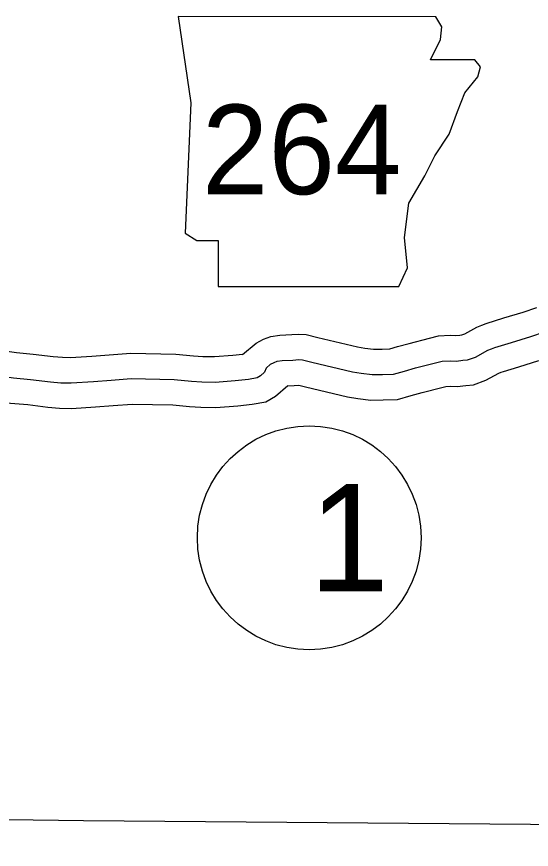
# Model space of a CAD drawing. Extents: x 31699 to 244310, y -8841 to 11474.
# Drawn here: x 133092.1 to 133294.6, y -703.2 to -376 of the extents above; entities that cross this region are included whole.
import ezdxf

# ---------------------------------------------------------------- set-up
doc = ezdxf.new("R2010")
doc.units = 0
for name, color, linetype in [('B_Logo', 7, 'Continuous'), ('G-ANNO-TEXT', 7, 'Continuous'), ('R_Border Notes', 7, 'Continuous'), ('R_Logo', 7, 'Continuous'), ('R_XS_EARTHWORK_STAGE2', 7, 'Continuous')]:
    doc.layers.add(name, color=color, linetype=linetype)

msp = doc.modelspace()

# ---------------------------------------------------------------- linework, layer by layer
at = {"layer": 'B_Logo'}
for points in [[(133190.25, -514.06), (133192.06, -512.56), (133193.39, -511.82), (133194.58, -511.41), (133196.65, -511.06), (133200.84, -510.9), (133203.18, -510.75), (133204.58, -510.81), (133208.25, -511.78), (133224.26, -515.54), (133227.73, -516.12), (133231.99, -516.63), (133236.12, -516.6), (133240.45, -516.43), (133244.65, -515.27), (133249.1, -514.04), (133256.95, -511.98), (133259.48, -511.36), (133262.68, -511.2), (133265.14, -511.32), (133267.67, -511.03), (133269.54, -510.82), (133272.6, -509.73), (133277.44, -507.09), (133278.91, -506.48), (133280.23, -505.94), (133286.75, -503.96), (133294.47, -501.63), (133299.79, -499.86)], [(133190.25, -514.06), (133189.68, -515.72), (133188.09, -517.13), (133186.7, -517.94), (133183.3, -518.5), (133178.17, -519.14), (133170.18, -519.73), (133165.05, -519.63), (133160.99, -519.39), (133154.12, -518.7), (133137.26, -518.35), (133129.27, -518.94), (133122.41, -519.53), (133113.55, -520.06), (133109.55, -519.95), (133105.49, -519.58), (133097.55, -518.63), (133090.89, -518.01), (133087.42, -517.5), (133077.89, -516.9), (132943.75, -514.83), (132769.98, -513.5), (132713.35, -510.88)]]:
    msp.add_lwpolyline(points, dxfattribs=at)
at = {"layer": 'G-ANNO-TEXT'}
msp.add_lwpolyline([(133155.65, -375.97), (133160.73, -409.8), (133158.47, -461.12), (133162.98, -463.94), (133171.44, -463.94), (133171.44, -481.99), (133242.5, -481.99), (133245.88, -474.66), (133244.75, -462.81), (133246.44, -449.28), (133252.65, -438.56), (133256.59, -430.67), (133262.23, -422.21), (133265.62, -413.19), (133268.44, -405.86), (133273.51, -399.65), (133274.64, -395.71), (133272.38, -392.89), (133254.9, -392.89), (133258.85, -384.99), (133259.41, -379.92), (133257.07, -376.02)], close=True, dxfattribs=at)
at = {"layer": 'R_Border Notes'}
msp.add_circle((133207.23, -580.76), 44, dxfattribs=at)
at = {"layer": 'R_Logo'}
msp.add_lwpolyline([(132767.29, -686.82), (132940.61, -689.48), (133118.45, -691.85), (133294.29, -693.29), (133468.61, -697.35), (133643.81, -703.21), (133774.2, -700.39)], dxfattribs=at)
at = {"layer": 'R_XS_EARTHWORK_STAGE2'}
for points in [[(133181.03, -508.71), (133186.38, -504.28), (133189.29, -502.65), (133192.12, -501.69), (133195.62, -501.09), (133200.33, -500.91), (133203.06, -500.74), (133206.08, -500.86), (133210.67, -502.08), (133226.22, -505.73), (133229.14, -506.22), (133232.55, -506.62), (133235.9, -506.6), (133238.91, -506.48), (133241.97, -505.63), (133246.5, -504.38), (133254.49, -502.28), (133258.03, -501.42), (133262.67, -501.19), (133264.82, -501.29), (133266.54, -501.1), (133267.26, -501.02), (133268.5, -500.57), (133273.11, -498.06), (133275.08, -497.24), (133276.88, -496.51), (133283.85, -494.39), (133291.44, -492.1), (133296.8, -490.31)], [(133181.03, -508.71), (133177.19, -509.18), (133169.91, -509.72), (133165.44, -509.64), (133161.78, -509.42), (133154.72, -508.71), (133137, -508.35), (133128.48, -508.98), (133121.69, -509.55), (133113.39, -510.05), (133110.14, -509.96), (133106.54, -509.63), (133098.61, -508.69), (133092.08, -508.08), (133088.46, -507.55), (133078.28, -506.9), (132943.87, -504.83), (132770.25, -503.5), (132713.82, -500.89)], [(133198.81, -520.99), (133201.36, -520.89), (133203.14, -520.77), (133205.82, -521.48), (133222.29, -525.35), (133226.32, -526.02), (133231.44, -526.63), (133236.35, -526.6), (133242, -526.38), (133247.32, -524.9), (133251.7, -523.69), (133259.41, -521.67), (133260.92, -521.3), (133262.68, -521.21), (133265.47, -521.35), (133268.8, -520.97), (133271.81, -520.63), (133276.69, -518.89), (133281.77, -516.12), (133282.73, -515.72), (133283.59, -515.37), (133289.65, -513.53), (133297.49, -511.16)], [(133198.81, -520.99), (133193.98, -525.27), (133190.13, -527.51), (133184.73, -528.4), (133179.16, -529.09), (133170.46, -529.73), (133164.66, -529.62), (133160.2, -529.36), (133153.52, -528.69), (133137.53, -528.36), (133130.06, -528.91), (133123.13, -529.5), (133113.72, -530.06), (133108.96, -529.94), (133104.44, -529.52), (133096.5, -528.58), (133089.69, -527.94), (133086.37, -527.45), (133077.5, -526.89), (132943.64, -524.83), (132769.71, -523.5), (132712.89, -520.87)]]:
    msp.add_lwpolyline(points, dxfattribs=at)

# ---------------------------------------------------------------- texts
at = {"layer": 'G-ANNO-TEXT'}
msp.add_text('264', height=35.2, dxfattribs=at).set_placement((133165, -445.75))
at = {"layer": 'R_Border Notes'}
msp.add_text('1', height=42.24, dxfattribs=at).set_placement((133207.23, -601.87))

doc.saveas('drawing.dxf')
